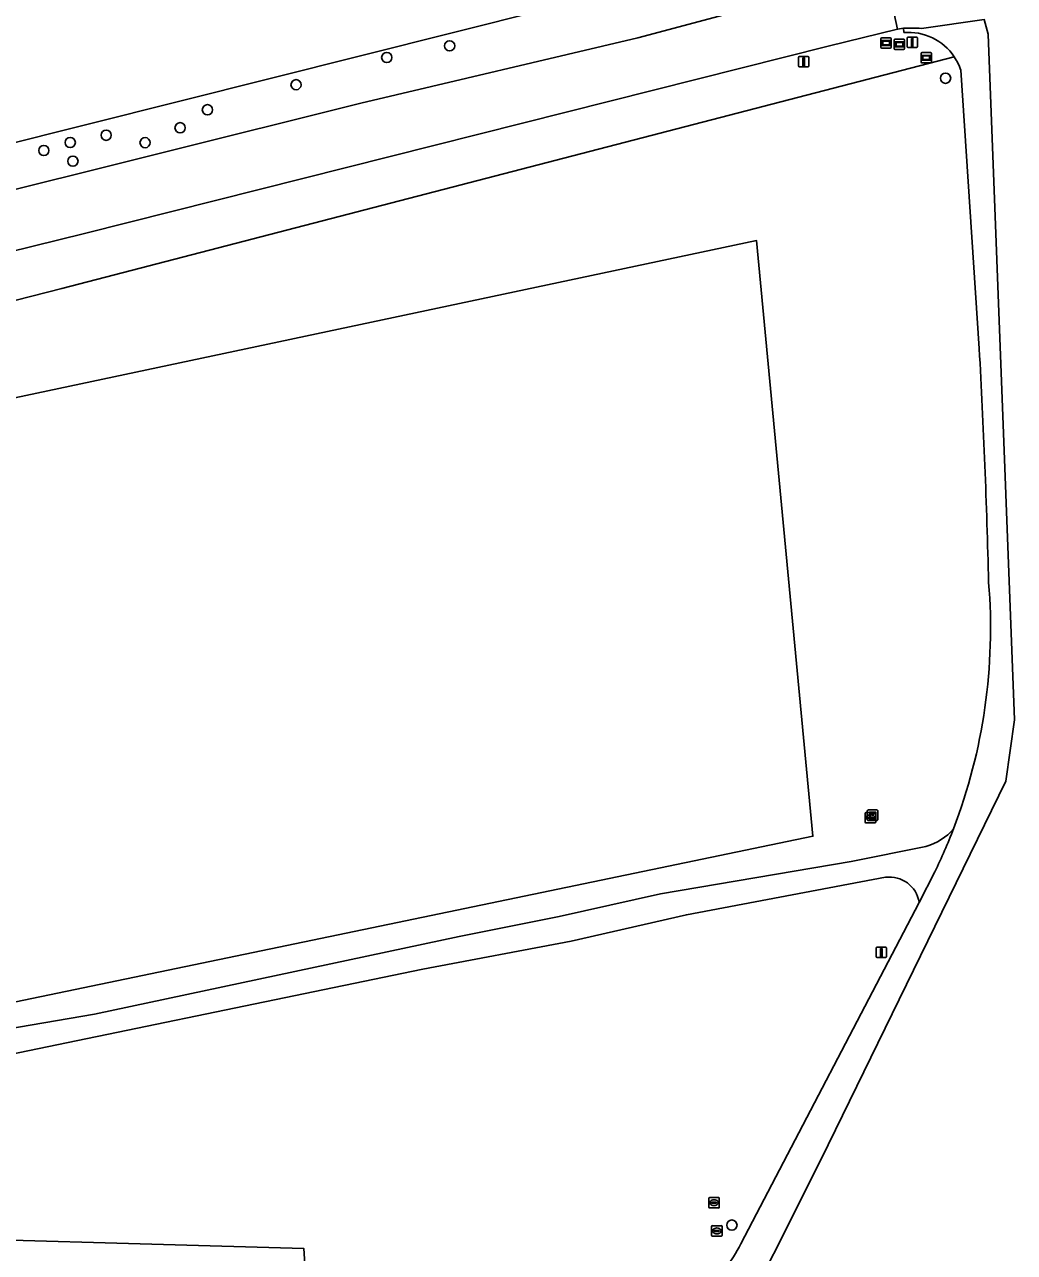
# Model space of a CAD drawing. Extents: x 161483 to 162250, y 379484 to 380833.
# Drawn here: x 162106.4 to 162201.1, y 379612 to 379729.6 of the extents above; entities that cross this region are included whole.
import ezdxf

# ---------------------------------------------------------------- set-up
doc = ezdxf.new("R2010")
doc.units = 0
for name, color, linetype in [('IMGEO_Boom', 7, 'Continuous'), ('IMGEO_Gemengd_bos', 7, 'Continuous'), ('IMGEO_Groenvoorziening', 7, 'Continuous'), ('IMGEO_Hek', 7, 'Continuous'), ('IMGEO_Informatiebord', 7, 'Continuous'), ('IMGEO_Kast', 7, 'Continuous'), ('IMGEO_Loofbos', 7, 'Continuous'), ('IMGEO_Rijbaan_lokaal_gesloten', 7, 'Continuous'), ('IMGEO_Rioolput', 7, 'Continuous'), ('IMGEO_Straatnaambord', 7, 'Continuous'), ('IMGEO_Verkeersbordpaal', 7, 'Continuous'), ('IMGEO_Voetpad_onverhard', 7, 'Continuous')]:
    doc.layers.add(name, color=color, linetype=linetype)

msp = doc.modelspace()

# ---------------------------------------------------------------- linework, layer by layer
at = {"layer": 'IMGEO_Boom'}
for centre in [(162141.03, 379726.46), (162147.05, 379727.57), (162194.51, 379724.47), (162132.35, 379723.85), (162123.87, 379721.45), (162121.25, 379719.73), (162110.74, 379718.32), (162114.18, 379719.01), (162117.9, 379718.3), (162108.21, 379717.55), (162111, 379716.53), (162174.06, 379614.65)]:
    msp.add_circle(centre, 0.489, dxfattribs=at)
at = {"layer": 'IMGEO_Gemengd_bos'}
msp.add_lwpolyline([(161958.16, 379681.3), (161967.35, 379683.24), (161978.48, 379685.95), (161980.69, 379686.35), (161987.15, 379688.34), (162000, 379691.35), (162002.89, 379692.16), (162006.48, 379693.16), (162017.46, 379695.48), (162023.08, 379696.83), (162038.52, 379701), (162044.8, 379703.03), (162051.49, 379704.49), (162082.78, 379712.68), (162103.51, 379717.85), (162182.52, 379737.68)], dxfattribs=at)
at = {"layer": 'IMGEO_Groenvoorziening'}
for points in [[(162155.04, 379822.48), (162181.26, 379756.52), (162187.46, 379740.92), (162185.71, 379738.48), (162182.52, 379737.68), (162103.51, 379717.85)], [(162000, 379687.49), (162003.93, 379688.47), (162138.56, 379722.09), (162165.05, 379728.35), (162182.05, 379732.9)], [(162190.51, 379728.85), (162190.48, 379729.25), (162189.91, 379729.16), (162183.27, 379727.53), (162112.09, 379709.59), (162048.1, 379693.81), (162005.31, 379683.53), (162000, 379682.26), (161964.61, 379673.75), (161878.98, 379652.65)], [(162006.85, 379678.01), (162109.94, 379704.35), (162195.34, 379726.52)], [(162171.5, 379608.34), (162133.27, 379609.91), (162133.09, 379612.42), (162043.54, 379614.97), (162028.84, 379615.63), (162018.98, 379613.62), (162018.52, 379615.95), (162020.22, 379616.3), (162018.11, 379616.78), (162016.57, 379617.14), (161979.42, 379620.21), (161895.06, 379627.46), (161805.2, 379631.13), (161801.52, 379630.26), (161781.83, 379625.6), (161781.65, 379625.59), (161781.49, 379627.01), (161791.85, 379629.51), (161790.31, 379630.75), (161771.87, 379626.17)]]:
    msp.add_lwpolyline(points, dxfattribs=at)
msp.add_arc((162190.96, 379723.59), 5.27, 33.7036, 94.8665, dxfattribs=at)
at = {"layer": 'IMGEO_Hek'}
for points in [[(162182.52, 379737.68), (162103.51, 379717.85)], [(162087.65, 379689.27), (162087.5, 379690.07), (162176.42, 379708.93), (162181.81, 379651.89), (162098.13, 379634.49)]]:
    msp.add_lwpolyline(points, dxfattribs=at)
at = {"layer": 'IMGEO_Informatiebord'}
for p, q in [((162189.6, 379727.31), (162189.6, 379728.11)), ((162189.6, 379728.11), (162189.6, 379727.31)), ((162189.7, 379728.21), (162190.49, 379728.21)), ((162190.49, 379728.21), (162189.7, 379728.21)), ((162190.59, 379728.11), (162190.59, 379727.31)), ((162190.59, 379727.31), (162190.59, 379728.11)), ((162190.49, 379727.21), (162189.7, 379727.21)), ((162189.7, 379727.21), (162190.49, 379727.21)), ((162192.16, 379726.03), (162192.16, 379726.83)), ((162192.16, 379726.83), (162192.16, 379726.03)), ((162192.26, 379726.93), (162193.05, 379726.93)), ((162193.05, 379726.93), (162192.26, 379726.93)), ((162193.05, 379725.93), (162192.26, 379725.93)), ((162192.26, 379725.93), (162193.05, 379725.93)), ((162193.15, 379726.83), (162193.15, 379726.03)), ((162193.15, 379726.03), (162193.15, 379726.83))]:
    msp.add_line(p, q, dxfattribs=at)
for points in [[(162189.7, 379727.94), (162190.49, 379727.94), (162190.49, 379727.48), (162189.7, 379727.48), (162189.7, 379727.94)], [(162189.77, 379727.88), (162189.77, 379727.54), (162190.42, 379727.54), (162190.42, 379727.88), (162189.77, 379727.88)], [(162192.26, 379726.66), (162193.05, 379726.66), (162193.05, 379726.2), (162192.26, 379726.2), (162192.26, 379726.66)], [(162192.33, 379726.6), (162192.33, 379726.26), (162192.98, 379726.26), (162192.98, 379726.6), (162192.33, 379726.6)]]:
    msp.add_lwpolyline(points, dxfattribs=at)
for centre, start, end in [((162189.7, 379728.11), 90, 180), ((162189.7, 379728.11), 90, 180), ((162190.49, 379728.11), 0, 90), ((162190.49, 379728.11), 360, 90), ((162189.7, 379727.31), 180, 270), ((162189.7, 379727.31), 180, 270), ((162190.49, 379727.31), 270, 0), ((162190.49, 379727.31), 270, 0), ((162192.26, 379726.83), 90, 180), ((162192.26, 379726.83), 90, 180), ((162192.26, 379726.03), 180, 270), ((162192.26, 379726.03), 180, 270), ((162193.05, 379726.83), 0, 90), ((162193.05, 379726.83), 360, 90), ((162193.05, 379726.03), 270, 0), ((162193.05, 379726.03), 270, 0)]:
    msp.add_arc(centre, 0.1, start, end, dxfattribs=at)
at = {"layer": 'IMGEO_Kast'}
for p, q in [((162187.02, 379653.48), (162187.02, 379654.32)), ((162187.02, 379654.32), (162187.02, 379653.48)), ((162187.1, 379654.4), (162187.94, 379654.4)), ((162187.94, 379654.4), (162187.1, 379654.4)), ((162188.02, 379654.33), (162188.02, 379653.49)), ((162188.02, 379653.49), (162188.02, 379654.33)), ((162187.95, 379653.4), (162187.11, 379653.4)), ((162187.11, 379653.4), (162187.95, 379653.4))]:
    msp.add_line(p, q, dxfattribs=at)
for points in [[(162187.22, 379654.19), (162187.82, 379654.19), (162187.82, 379654.11), (162187.22, 379654.11), (162187.22, 379654.19)], [(162187.22, 379654.02), (162187.82, 379654.02), (162187.82, 379653.53), (162187.22, 379653.53), (162187.22, 379654.02)]]:
    msp.add_lwpolyline(points, dxfattribs=at)
msp.add_circle((162187.3, 379653.87), 0.0377, dxfattribs=at)
for centre, start, end in [((162187.1, 379654.32), 92.4484, 184.2845), ((162187.1, 379654.32), 92.4484, 184.2845), ((162187.95, 379654.32), 2.4484, 94.2845), ((162187.95, 379654.32), 2.4484, 94.2845), ((162187.1, 379653.48), 182.4484, 274.2845), ((162187.1, 379653.48), 182.4484, 274.2845), ((162187.95, 379653.48), 272.4484, 4.2845), ((162187.95, 379653.48), 272.4484, 4.2845)]:
    msp.add_arc(centre, 0.0779, start, end, dxfattribs=at)
at = {"layer": 'IMGEO_Loofbos'}
for points in [[(162195.34, 379726.52), (162109.94, 379704.35), (162006.85, 379678.01)], [(162197.73, 379698.58), (162195.96, 379725.25)], [(162087.5, 379690.07), (162176.42, 379708.93), (162181.81, 379651.89), (162098.13, 379634.49)], [(162100.91, 379632.77), (162113.07, 379634.86), (162147.96, 379642.28), (162157.54, 379644.2), (162167.24, 379646.37), (162185.46, 379649.47), (162192.62, 379650.9)], [(162188.77, 379647.95), (162169.71, 379644.37), (162158.68, 379641.85), (162144.49, 379639.16), (162098.16, 379629.59), (162088.88, 379627.86), (162028.84, 379615.63), (162043.54, 379614.97), (162133.09, 379612.42), (162133.27, 379609.91), (162171.5, 379608.34)], [(162174.93, 379612.84), (162191.97, 379645.55)]]:
    msp.add_lwpolyline(points, dxfattribs=at)
msp.add_lwpolyline([(162098.13, 379634.49), (162181.81, 379651.89), (162176.42, 379708.93), (162087.5, 379690.07), (162087.65, 379689.27)], close=True, dxfattribs=at)
for centre, radius, start, end in [((162190.94, 379723.58), 5.29, 18.4179, 33.6923), ((161466.95, 379657.87), 731.91, 1.43466, 3.18907), ((162145.04, 379671.79), 53.77, 339.0838, 4.692), ((162191.01, 379656.33), 5.67, 286.5965, 318.7907), ((162189.15, 379645.13), 2.85, 8.6116, 97.7117), ((162158.45, 379621.83), 18.77, 314.0447, 331.398)]:
    msp.add_arc(centre, radius, start, end, dxfattribs=at)
at = {"layer": 'IMGEO_Rijbaan_lokaal_gesloten'}
msp.add_lwpolyline([(162187.88, 379734.38), (162182.05, 379732.9), (162165.05, 379728.35), (162138.56, 379722.09), (162003.93, 379688.47), (162000, 379687.49), (161828.7, 379644.34), (161812.36, 379640.09), (161798.36, 379636.6), (161780.29, 379632.09), (161790.31, 379630.75), (161800.07, 379633.18), (161812.79, 379636.34), (161850.49, 379645.48), (161878.98, 379652.65), (161964.61, 379673.75), (162000, 379682.26), (162005.31, 379683.53), (162048.1, 379693.81), (162112.09, 379709.59), (162183.27, 379727.53), (162189.91, 379729.16), (162189.44, 379731.37), (162189.17, 379732.34)], close=True, dxfattribs=at)
for points in [[(162187.88, 379734.38), (162189.17, 379732.34), (162194.38, 379733.64), (162194.64, 379732.64), (162189.44, 379731.37), (162189.91, 379729.16), (162190.48, 379729.25)], [(162173.52, 379602.83), (162182.59, 379620.96), (162200.26, 379657.15), (162201.1, 379663.04), (162198.57, 379728.69), (162198.21, 379730.08), (162192.21, 379729.23)], [(162192.21, 379729.23), (162198.21, 379730.08)], [(162190.48, 379729.25), (162190.51, 379728.85)], [(162195.96, 379725.25), (162197.73, 379698.58)], [(162193.49, 379648.47), (162191.97, 379645.55), (162174.93, 379612.84)]]:
    msp.add_lwpolyline(points, dxfattribs=at)
for centre, radius, start, end in [((162191.19, 379712.86), 16.41, 86.4389, 92.505), ((162191.19, 379712.86), 16.41, 86.4389, 92.505), ((162190.96, 379723.59), 5.27, 33.7036, 94.8665), ((162190.94, 379723.58), 5.29, 18.4179, 33.6923), ((161466.95, 379657.87), 731.91, 1.43466, 3.18907), ((162145.04, 379671.79), 53.77, 339.0838, 4.692), ((162144.38, 379672.08), 54.49, 334.3174, 339.0443), ((162158.45, 379621.83), 18.77, 314.0447, 331.398)]:
    msp.add_arc(centre, radius, start, end, dxfattribs=at)
at = {"layer": 'IMGEO_Rioolput'}
for p, q in [((162186.81, 379653.23), (162186.81, 379654.08)), ((162186.89, 379654.16), (162187.74, 379654.16)), ((162187.82, 379654.08), (162187.82, 379653.23)), ((162187.74, 379653.16), (162186.89, 379653.16)), ((162187.07, 379653.65), (162187.07, 379653.66)), ((162187.51, 379653.61), (162187.11, 379653.61)), ((162187.12, 379653.7), (162187.51, 379653.7)), ((162187.3, 379653.94), (162187.33, 379653.94)), ((162187.32, 379653.38), (162187.3, 379653.38)), ((162187.56, 379653.66), (162187.56, 379653.65)), ((162171.85, 379616.36), (162171.85, 379617.22)), ((162171.93, 379617.29), (162172.78, 379617.29)), ((162172.11, 379616.78), (162172.11, 379616.8)), ((162172.15, 379616.83), (162172.55, 379616.83)), ((162172.55, 379616.75), (162172.15, 379616.75)), ((162172.34, 379617.07), (162172.37, 379617.07)), ((162172.36, 379616.51), (162172.34, 379616.51)), ((162172.6, 379616.8), (162172.6, 379616.78)), ((162172.85, 379617.22), (162172.85, 379616.36)), ((162172.78, 379616.29), (162171.93, 379616.29)), ((162172.12, 379613.67), (162172.12, 379614.52)), ((162172.19, 379614.59), (162173.05, 379614.59)), ((162172.38, 379614.09), (162172.38, 379614.1)), ((162172.42, 379614.14), (162172.82, 379614.14)), ((162172.61, 379614.37), (162172.63, 379614.37)), ((162172.86, 379614.1), (162172.86, 379614.09)), ((162173.12, 379614.52), (162173.12, 379613.67)), ((162173.05, 379613.59), (162172.19, 379613.59)), ((162172.82, 379614.05), (162172.42, 379614.05)), ((162172.63, 379613.81), (162172.6, 379613.81))]:
    msp.add_line(p, q, dxfattribs=at)
for points in [[(162186.81, 379653.23), (162186.81, 379654.08)], [(162186.89, 379654.16), (162187.74, 379654.16)], [(162187.82, 379654.08), (162187.82, 379653.23)], [(162187.74, 379653.16), (162186.89, 379653.16)], [(162171.85, 379616.36), (162171.85, 379617.22)], [(162171.93, 379617.29), (162172.78, 379617.29)], [(162172.85, 379617.22), (162172.85, 379616.36)], [(162172.78, 379616.29), (162171.93, 379616.29)], [(162172.12, 379613.67), (162172.12, 379614.52)], [(162172.19, 379614.59), (162173.05, 379614.59)], [(162173.12, 379614.52), (162173.12, 379613.67)], [(162173.05, 379613.59), (162172.19, 379613.59)]]:
    msp.add_lwpolyline(points, dxfattribs=at)
for centre, radius, start, end in [((162186.89, 379654.08), 0.0765, 91.552, 178.448), ((162186.89, 379654.08), 0.0765, 91.552, 178.448), ((162187.74, 379654.08), 0.0765, 1.552, 88.448), ((162187.74, 379654.08), 0.0765, 1.552, 88.448), ((162186.89, 379653.23), 0.0765, 181.552, 268.448), ((162186.89, 379653.23), 0.0765, 181.552, 268.448), ((162187.11, 379653.66), 0.0403, 85.8775, 175.7526), ((162187.11, 379653.65), 0.0366, 178.938, 274.7102), ((162187.52, 379653.66), 0.0386, 1.7309, 96.639), ((162187.51, 379653.66), 0.043, 264.8664, 352.4533), ((162187.74, 379653.23), 0.0765, 271.552, 358.448), ((162187.74, 379653.23), 0.0765, 271.552, 358.448), ((162171.93, 379617.21), 0.0765, 91.552, 178.448), ((162171.93, 379617.21), 0.0765, 91.552, 178.448), ((162172.15, 379616.79), 0.0403, 85.8775, 175.7526), ((162172.15, 379616.78), 0.0366, 178.938, 274.7102), ((162172.56, 379616.79), 0.0386, 1.7309, 96.639), ((162172.55, 379616.79), 0.043, 264.8664, 352.4533), ((162172.78, 379617.21), 0.0765, 1.552, 88.448), ((162172.78, 379617.21), 0.0765, 1.552, 88.448), ((162171.93, 379616.36), 0.0765, 181.552, 268.448), ((162171.93, 379616.36), 0.0765, 181.552, 268.448), ((162172.78, 379616.36), 0.0765, 271.552, 358.448), ((162172.78, 379616.36), 0.0765, 271.552, 358.448), ((162172.2, 379614.52), 0.0765, 91.552, 178.448), ((162172.2, 379614.52), 0.0765, 91.552, 178.448), ((162172.42, 379614.1), 0.0403, 85.8775, 175.7526), ((162172.41, 379614.09), 0.0366, 178.938, 274.7102), ((162172.82, 379614.1), 0.0386, 1.7309, 96.639), ((162172.82, 379614.09), 0.043, 264.8664, 352.4533), ((162173.04, 379614.52), 0.0765, 1.552, 88.448), ((162173.04, 379614.52), 0.0765, 1.552, 88.448), ((162172.2, 379613.67), 0.0765, 181.552, 268.448), ((162172.2, 379613.67), 0.0765, 181.552, 268.448), ((162173.04, 379613.67), 0.0765, 271.552, 358.448), ((162173.04, 379613.67), 0.0765, 271.552, 358.448)]:
    msp.add_arc(centre, radius, start, end, dxfattribs=at)
for centre, major_axis, ratio, start_param, end_param in [((162187.3, 379653.66), (-0.387, 0.002), 0.722429, 4.712389, 7.853982), ((162187.33, 379653.66), (-0.39, 0.002), 0.717154, 1.570796, 4.712389), ((162172.34, 379616.79), (-0.387, 0.002), 0.722429, 4.712389, 7.853982), ((162172.36, 379616.79), (-0.39, 0.002), 0.717154, 1.570796, 4.712389), ((162172.61, 379614.09), (-0.387, 0.002), 0.722429, 4.712389, 7.853982), ((162172.63, 379614.09), (-0.39, 0.002), 0.717154, 1.570796, 4.712389)]:
    msp.add_ellipse(centre, major_axis=major_axis, ratio=ratio, start_param=start_param, end_param=end_param, dxfattribs=at)
at = {"layer": 'IMGEO_Straatnaambord'}
for p, q in [((162188.32, 379727.44), (162188.32, 379728.24)), ((162188.32, 379728.24), (162188.32, 379727.44)), ((162188.42, 379728.34), (162189.21, 379728.34)), ((162189.21, 379728.34), (162188.42, 379728.34)), ((162189.31, 379728.24), (162189.31, 379727.44)), ((162189.31, 379727.44), (162189.31, 379728.24)), ((162189.21, 379727.34), (162188.42, 379727.34)), ((162188.42, 379727.34), (162189.21, 379727.34))]:
    msp.add_line(p, q, dxfattribs=at)
for points in [[(162188.42, 379728.07), (162189.21, 379728.07), (162189.21, 379727.61), (162188.42, 379727.61), (162188.42, 379728.07)], [(162188.49, 379728.01), (162188.49, 379727.67), (162189.14, 379727.67), (162189.14, 379728.01), (162188.49, 379728.01)]]:
    msp.add_lwpolyline(points, dxfattribs=at)
for centre, start, end in [((162188.42, 379728.24), 90, 180), ((162188.42, 379728.24), 90, 180), ((162189.21, 379728.24), 0, 90), ((162189.21, 379728.24), 360, 90), ((162188.42, 379727.44), 180, 270), ((162188.42, 379727.44), 180, 270), ((162189.21, 379727.44), 270, 0), ((162189.21, 379727.44), 270, 0)]:
    msp.add_arc(centre, 0.1, start, end, dxfattribs=at)
at = {"layer": 'IMGEO_Verkeersbordpaal'}
for p, q in [((162190.82, 379727.5), (162190.82, 379728.3)), ((162190.82, 379728.3), (162190.82, 379727.5)), ((162190.92, 379728.4), (162191.71, 379728.4)), ((162191.71, 379728.4), (162190.92, 379728.4)), ((162191.81, 379728.3), (162191.81, 379727.5)), ((162191.81, 379727.5), (162191.81, 379728.3)), ((162191.71, 379727.4), (162190.92, 379727.4)), ((162190.92, 379727.4), (162191.71, 379727.4)), ((162180.44, 379725.65), (162180.44, 379726.45)), ((162180.44, 379726.45), (162180.44, 379725.65)), ((162180.54, 379726.55), (162181.33, 379726.55)), ((162181.33, 379726.55), (162180.54, 379726.55)), ((162181.43, 379726.45), (162181.43, 379725.65)), ((162181.43, 379725.65), (162181.43, 379726.45)), ((162181.33, 379725.55), (162180.54, 379725.55)), ((162180.54, 379725.55), (162181.33, 379725.55)), ((162187.86, 379640.36), (162187.86, 379641.16)), ((162187.86, 379641.16), (162187.86, 379640.36)), ((162187.96, 379641.26), (162188.75, 379641.26)), ((162188.75, 379641.26), (162187.96, 379641.26)), ((162188.85, 379641.16), (162188.85, 379640.36)), ((162188.85, 379640.36), (162188.85, 379641.16)), ((162188.75, 379640.26), (162187.96, 379640.26)), ((162187.96, 379640.26), (162188.75, 379640.26))]:
    msp.add_line(p, q, dxfattribs=at)
for points in [[(162191.24, 379728.28), (162191.39, 379728.28), (162191.39, 379727.53), (162191.24, 379727.53), (162191.24, 379728.28)], [(162180.86, 379726.42), (162181.01, 379726.42), (162181.01, 379725.67), (162180.86, 379725.67), (162180.86, 379726.42)], [(162188.28, 379641.13), (162188.43, 379641.13), (162188.43, 379640.38), (162188.28, 379640.38), (162188.28, 379641.13)]]:
    msp.add_lwpolyline(points, dxfattribs=at)
for centre, start, end in [((162190.92, 379728.3), 90, 180), ((162190.92, 379728.3), 90, 180), ((162191.71, 379728.3), 0, 90), ((162191.71, 379728.3), 360, 90), ((162190.92, 379727.5), 180, 270), ((162190.92, 379727.5), 180, 270), ((162191.71, 379727.5), 270, 0), ((162191.71, 379727.5), 270, 0), ((162180.54, 379726.45), 90, 180), ((162180.54, 379726.45), 90, 180), ((162181.33, 379726.45), 0, 90), ((162181.33, 379726.45), 360, 90), ((162180.54, 379725.65), 180, 270), ((162180.54, 379725.65), 180, 270), ((162181.33, 379725.65), 270, 0), ((162181.33, 379725.65), 270, 0), ((162187.96, 379641.16), 90, 180), ((162187.96, 379641.16), 90, 180), ((162188.75, 379641.16), 0, 90), ((162188.75, 379641.16), 360, 90), ((162187.96, 379640.36), 180, 270), ((162187.96, 379640.36), 180, 270), ((162188.75, 379640.36), 270, 0), ((162188.75, 379640.36), 270, 0)]:
    msp.add_arc(centre, 0.1, start, end, dxfattribs=at)
at = {"layer": 'IMGEO_Voetpad_onverhard'}
for points in [[(162192.62, 379650.9), (162185.46, 379649.47), (162167.24, 379646.37), (162157.54, 379644.2), (162147.96, 379642.28), (162113.07, 379634.86), (162100.91, 379632.77), (162098.1, 379632.11), (162059.33, 379624.36), (162047.02, 379621.67), (162020.22, 379616.3), (162018.52, 379615.95), (162018.98, 379613.62), (162028.84, 379615.63), (162088.88, 379627.86), (162098.16, 379629.59), (162144.49, 379639.16)], [(162191.97, 379645.55), (162193.49, 379648.47)], [(162144.49, 379639.16), (162158.68, 379641.85), (162169.71, 379644.37), (162188.77, 379647.95)]]:
    msp.add_lwpolyline(points, dxfattribs=at)
for centre, radius, start, end in [((162191.01, 379656.33), 5.67, 286.5965, 318.7907), ((162144.38, 379672.08), 54.49, 334.3174, 339.0443), ((162189.15, 379645.13), 2.85, 8.6116, 97.7117)]:
    msp.add_arc(centre, radius, start, end, dxfattribs=at)

doc.saveas('drawing.dxf')
